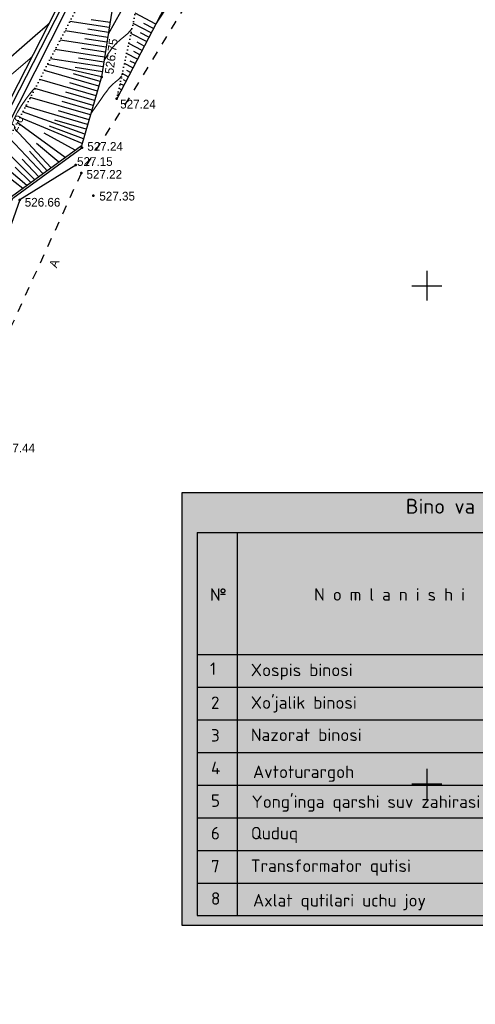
# Model space of a CAD drawing. Header units: millimetres. Extents: x -1999051 to 910003, y -179169 to 459591.
# Tile 372 of 656: x -1688447 to -1642673, y -35450 to 63400. Entities that reach past the tile are written whole.
import ezdxf
from ezdxf.enums import TextEntityAlignment as Align

# ---------------------------------------------------------------- set-up
doc = ezdxf.new("R2010")
doc.units = ezdxf.units.MM
for name, pattern in [('Д_ТРОТ_ТРУБА', [3, 1.5, -1.5]), ('ДОРОГИ_СТРОЯЩ', [9, 8, -1]), ('Контура низ откосов  Штриховая 0.1-0.5 - - - - - - -', [0.6, 0.1, -0.5])]:
    doc.linetypes.add(name, pattern=pattern)
doc.layers.get('Defpoints').update_dxf_attribs({"lineweight": 30, "true_color": 0x00b0eb})
for name, color, linetype in [('(001) Сетка', 92, 'Continuous'), ('(004) Точки рельефа', 7, 'Continuous'), ('(004a) Точки рельефа (отк.)', 7, 'Continuous'), ('(013) Газ', 30, 'ИК_Газопровод -------г--------'), ('(025) Дорога', 7, 'Continuous'), ('(031) Горизонтали', 42, 'Continuous'), ('(035) Откосы', 7, 'Continuous'), ('(040) Ограда', 7, 'Continuous')]:
    doc.layers.add(name, color=color, linetype=linetype)
doc.layers.add('(032) Горизонтали утолщенные', color=32, linetype='Continuous', lineweight=30)
doc.styles.add('BM-431', font='txt')
doc.styles.add('COMPLEX', font='isocpeur.ttf')
doc.styles.add('D-431', font='txt')
doc.styles.get("Standard").update_dxf_attribs({"font": 'isocpeui.ttf'})
doc.linetypes.add('GAZ_VOZDUSH', pattern='A,1,-2,["~",Standard,S=3,R=0,X=-1.5,Y=-1.5],-1,10', length=14)
doc.linetypes.add('ИК_Газопровод -------г--------', pattern='A,9,-0.6,["Г",Standard,S=1.2,R=0,X=0,Y=-0.6],-1.2', length=10.8)
doc.linetypes.add('ОГРАДА_БЕТ', pattern='A,4,["|",Standard,S=0.8,R=0,X=0,Y=-0.8],4', length=8)
doc.linetypes.add('ОТКОСЫ_НЕУКР', pattern='A,0.5,["|",Standard,S=1.2,R=0,X=0,Y=-1.2],1,["|",Standard,S=0.5,R=0,X=0,Y=-0.5],0.5', length=2)

# ---------------------------------------------------------------- blocks, each defined once
blk = doc.blocks.new('A$C7f2d22b3')
at = {"true_color": 0xffffff}
h = blk.add_hatch(color=7, dxfattribs=at)
h.dxf.hatch_style = 1
h.paths.add_polyline_path([(1139, -39444), (-94027, -39444), (-94027, 4024), (1139, 4024)])
at = {"color": 0}
for p, q in [((-92499, 0), (0, 0)), ((-92499, 0), (-92499, -38463)), ((-88488, 0), (-88488, -38463)), ((-49146, 0), (-49146, -38463)), ((-44900, 0), (-44900, -38463)), ((-41000, 0), (-41000, -38463)), ((-13667, 0), (-13667, -38463)), ((-41000, -4228), (0, -4228)), ((-27333, -4228), (-27333, -38463)), ((-6833, -4228), (-6833, -38463)), ((-41000, -8164), (-13667, -8164)), ((-34167, -8164), (-34167, -38463)), ((-20500, -8164), (-20500, -38463))]:
    blk.add_line(p, q, dxfattribs=at)
for points in [[(0, -38463), (0, 0)], [(-92499, -12256), (0, -12256)], [(-92510, -15532), (-11, -15532)], [(-92510, -18808), (-11, -18808)], [(-92520, -22084), (-21, -22084)], [(-92510, -25360), (-11, -25360)], [(-92510, -28636), (-11, -28636)], [(-92510, -31912), (-11, -31912)], [(-92510, -35188), (-11, -35188)], [(-92499, -38463), (0, -38463)]]:
    blk.add_lwpolyline(points, dxfattribs=at)
at = {"layer": 'Defpoints'}
blk.add_lwpolyline([(1139, -39444), (-94027, -39444), (-94027, 4024), (1139, 4024)], close=True, dxfattribs=at)
at = {"color": 0, "linetype": 'ByBlock', "style": 'COMPLEX'}
for s, height, p in [('Bino va ishootlar tasnifi', 1500, (-71541, 1888)), ('2', 1250, (-47539, -14575)), ('1', 1250, (-43639, -14575)), ('1', 1250, (-47539, -17851)), ('1', 1250, (-43639, -17851)), ('1', 1250, (-47539, -21127)), ('1', 1250, (-43639, -21127)), ('1', 1250, (-47539, -24459)), ('2', 1250, (-43639, -24459)), ('1', 1250, (-47539, -27679)), ('1', 1250, (-43639, -27679)), ('1', 1250, (-47539, -30955)), ('1', 1250, (-43639, -30955)), ('1', 1250, (-47539, -34231)), ('1', 1250, (-43639, -34231)), ('1', 1250, (-47539, -37428)), ('1', 1250, (-43639, -37428))]:
    blk.add_text(s, height=height, dxfattribs=at).set_placement(p)
at = {"color": 0, "style": 'COMPLEX'}
for s, p in [('Maydon  m²', (-32873, -3094)), ('№', (-91216, -6853)), ('N o m l a n i s h i', (-80755, -6838)), ('Qurilish maydoni', (-40606, -6825)), ('Bino', (-12115, -8943)), ('Umumiy', (-6318, -8951)), ('Bino', (-39448, -10657)), ('Umumiy', (-33652, -10664)), ('Bino', (-25782, -10657)), ('Umumiy', (-19985, -10664)), ('1', (-91216, -14295))]:
    blk.add_text(s, height=1250, dxfattribs=at).set_placement(p)
for s, p in [('Qavatlari', (-46089, -11459)), ('Miqdori', (-42198, -11683))]:
    blk.add_text(s, height=1250, rotation=90, dxfattribs=at).set_placement(p)
at = {"color": 0, "linetype": 'ByBlock', "lineweight": -2, "style": 'COMPLEX'}
for s, p in [('Xospis binosi', (-87114, -14422)), ('2', (-91121, -17710)), ("Xo'jalik binosi", (-87114, -17697)), ('3', (-91121, -20986)), ('Nazorat binosi', (-87114, -20931)), ('4', (-91121, -24262)), ('Avtoturargoh', (-86897, -24646)), ('5', (-91121, -27538)), ("Yong'inga qarshi suv zahirasi", (-87042, -27646)), ('6', (-91121, -30814)), ('Quduq', (-87114, -30801)), ('7', (-91121, -34121)), ('Transformator qutisi', (-87114, -34077)), ('8', (-91121, -37366)), ('Axlat qutilari uchu joy', (-86897, -37547))]:
    blk.add_text(s, height=1250, dxfattribs=at).set_placement(p)
at = {"color": 0, "linetype": 'ByBlock', "style": 'COMPLEX'}
for s, p in [('3035.6', (-37562, -13894)), ('3035.6', (-30739, -13894)), ('-', (-23896, -13894)), ('-', (-17073, -13894)), ('-', (-10239, -13894)), ('-', (-3417, -13894)), ('302.6', (-37562, -17170)), ('302.6', (-30739, -17170)), ('-', (-23896, -17170)), ('-', (-17073, -17170)), ('-', (-10239, -17170)), ('-', (-3417, -17170)), ('12.3', (-37573, -20446)), ('12.3', (-30750, -20446)), ('-', (-23906, -20446)), ('-', (-17083, -20446)), ('-', (-10250, -20446)), ('-', (-3427, -20446)), ('1235.4', (-30739, -23722)), ('-', (-37562, -23722)), ('-', (-23896, -23722)), ('-', (-17073, -23722)), ('-', (-10239, -23722)), ('-', (-3417, -23722)), ('18.0', (-37562, -26998)), ('18.0', (-30739, -26998)), ('-', (-23896, -26998)), ('-', (-17073, -26998)), ('-', (-10239, -26998)), ('-', (-3417, -26998)), ('-', (-37562, -30274)), ('-', (-30739, -30274)), ('-', (-23896, -30274)), ('-', (-17073, -30274)), ('-', (-10239, -30274)), ('-', (-3417, -30274)), ('16.0', (-37562, -33550)), ('16.0', (-30739, -33550)), ('-', (-23896, -33550)), ('-', (-17073, -33550)), ('-', (-10239, -33550)), ('-', (-3417, -33550)), ('13.0', (-37562, -36825)), ('13.0', (-30739, -36825)), ('-', (-23896, -36825)), ('-', (-17073, -36825)), ('-', (-10239, -36825)), ('-', (-3417, -36825))]:
    blk.add_text(s, height=1250, dxfattribs=at).set_placement(p, align=Align.MIDDLE_CENTER)
at = {"color": 0, "char_height": 1250, "attachment_point": 5, "style": 'COMPLEX'}
for s, insert, width, line_spacing_factor in [('{\\T0.9;Qurilish hajmi m³}', (-6833, -2114), 13666.65, 0.741361), ('Foydalaniladigan maydon', (-20533, -6196), 13599.78, 0.863584)]:
    blk.add_mtext(s, dxfattribs=dict(at, insert=insert, width=width, line_spacing_factor=line_spacing_factor))
blk = doc.blocks.new('Setka')
at = {"layer": '(001) Сетка'}
for p, q in [((0, 1.5), (0, -1.5)), ((-1.5, 0), (1.5, 0))]:
    blk.add_line(p, q, dxfattribs=at)
blk = doc.blocks.new('A$C05d28b1e')
at = {"layer": '(004) Точки рельефа', "color": 7, "linetype": 'ByBlock', "lineweight": -2}
for p in [(101665, 58785), (103197, 56600), (99695, 51688), (99627, 49152), (100823, 46869), (93450, 46447)]:
    blk.add_point(p, dxfattribs=at)
at = {"layer": '(004a) Точки рельефа (отк.)', "color": 7, "linetype": 'ByBlock', "lineweight": -2}
blk.add_point((99074, 49941), dxfattribs=at)
at = {"layer": '(013) Газ', "linetype": 'GAZ_VOZDUSH', "ltscale": 600, "flags": 128}
blk.add_lwpolyline([(139039, 153682), (138885, 152734), (135454, 145357), (130316, 142546), (115842, 109039), (104824, 79051), (99727, 68744), (82201, 34139), (52809, 3628), (56082, -3749), (32593, -24350), (33828, -29046), (31852, -35564), (-6995, -77251), (-10648, -79274), (-22017, -90450), (-29954, -94459), (-74554, -132816), (-76953, -135094)], dxfattribs=at)
at = {"layer": '(025) Дорога', "linetype": 'Д_ТРОТ_ТРУБА', "ltscale": 600, "flags": 128}
blk.add_lwpolyline([(150815, 142076), (135921, 113311), (125552, 93370), (117383, 77821), (104208, 56333), (99627, 49152), (88708, 25275), (72217, 300), (60109, -13961), (40976, -33812), (21855, -53057), (7525, -67385), (-21145, -96032), (-41237, -115998), (-56020, -131074), (-73097, -148290), (-76079, -151266)], dxfattribs=at)
at = {"layer": '(031) Горизонтали', "color": 42, "linetype": 'Continuous', "lineweight": 0, "ltscale": 600}
for points in [[(107020, 63921), (107523, 64696), (108732, 66573), (109956, 68491), (111137, 70363), (112219, 72105), (113144, 73632), (113855, 74858), (114231, 75564), (114382, 75906), (114413, 76034), (114407, 76066), (114362, 76112), (114228, 76155), (113936, 76123), (113432, 75957), (113273, 75894)], [(101914, 60383), (102039, 60619), (102377, 61189), (102763, 61740), (103151, 62174), (103523, 62504), (103897, 62806), (104288, 63154), (104716, 63625)], [(89041, 49845), (89042, 49879), (88969, 50646), (88848, 51634), (88714, 52710), (88599, 53739), (88537, 54587), (88560, 55120), (88706, 55559), (88905, 55947), (89129, 56275), (89349, 56537), (89536, 56724), (89784, 56886), (90022, 56967), (90299, 57105), (90599, 57343), (91253, 57885), (92176, 58660), (93283, 59599), (94486, 60631), (94637, 60763)], [(100561, 55020), (100664, 55178), (101020, 55718), (101345, 56203), (101644, 56637), (101922, 57026), (102185, 57372), (102439, 57681), (102779, 58033), (103073, 58282), (103363, 58533), (103693, 58891)], [(92575, 53054), (92557, 53182), (92626, 53867), (92855, 54534), (93207, 55238), (93628, 55929), (94064, 56562), (94460, 57090), (94764, 57464), (94919, 57639), (95000, 57691)]]:
    blk.add_lwpolyline(points, dxfattribs=at)
at = {"layer": '(032) Горизонтали утолщенные', "color": 32, "linetype": 'Continuous', "lineweight": 30, "ltscale": 600}
for points in [[(102336, 63092), (102359, 63131), (102999, 64254), (103649, 65396), (104237, 66421), (104689, 67194), (104932, 67579), (105143, 67810), (105334, 67970), (105525, 68129), (105740, 68359)], [(92297, 60574), (93670, 61767), (95007, 62941), (96227, 64027), (96384, 64171)]]:
    blk.add_lwpolyline(points, dxfattribs=at)
at = {"layer": '(035) Откосы', "ltscale": 600}
for p, q in [((102438, 63745), (98487, 64361)), ((102515, 64239), (100624, 64534)), ((107113, 64099), (105052, 65176)), ((102284, 62757), (97998, 63426)), ((102361, 63251), (100302, 63572)), ((106652, 63217), (104834, 64167)), ((106883, 63658), (105913, 64165)), ((102130, 61770), (97509, 62490)), ((102207, 62264), (99981, 62611)), ((106192, 62335), (104615, 63158)), ((106422, 62776), (105573, 63219)), ((101976, 60783), (97020, 61555)), ((102053, 61276), (99659, 61649)), ((105731, 61452), (104397, 62149)), ((105501, 61011), (104894, 61328)), ((105961, 61893), (105234, 62273)), ((101822, 59795), (96531, 60620)), ((101899, 60289), (99338, 60688)), ((105270, 60570), (104179, 61140)), ((105040, 60129), (104555, 60382)), ((101390, 57848), (95920, 59452)), ((101669, 58808), (96225, 60033)), ((101745, 59301), (99016, 59727)), ((104810, 59688), (103961, 60131)), ((104579, 59247), (104215, 59437)), ((101109, 56889), (95448, 58548)), ((101531, 58327), (98844, 59115)), ((104349, 58806), (103743, 59122)), ((104118, 58364), (103876, 58491)), ((100828, 55930), (94976, 57645)), ((101250, 57368), (98467, 58184)), ((103888, 57923), (103524, 58113)), ((103658, 57482), (103536, 57546)), ((100547, 54971), (94504, 56742)), ((100968, 56409), (98090, 57253)), ((103427, 57041), (103306, 57104)), ((100266, 54012), (94032, 55839)), ((100406, 54491), (97337, 55391)), ((100687, 55450), (97714, 56322)), ((99703, 52094), (93440, 54707)), ((99984, 53053), (93739, 55279)), ((100125, 53532), (96960, 54460)), ((96590, 49655), (92884, 53645)), ((98006, 50690), (93183, 54216)), ((99844, 52573), (96420, 53848)), ((95783, 49066), (92375, 52670)), ((99012, 51424), (95895, 53149)), ((94976, 48476), (91811, 51592)), ((97375, 50228), (95117, 52106)), ((95379, 48771), (93690, 50538)), ((96186, 49360), (94414, 51322)), ((94168, 47887), (91193, 50411)), ((94572, 48182), (92991, 49729)), ((93765, 47592), (92202, 48781))]:
    blk.add_line(p, q, dxfattribs=at)
at = {"layer": '(035) Откосы', "linetype": 'Контура низ откосов  Штриховая 0.1-0.5 - - - - - - -', "ltscale": 600}
for points in [[(103197, 56600), (106463, 71701), (112284, 88953), (116260, 106271), (122597, 117101), (129958, 128064), (132828, 132631)], [(104824, 79051), (100119, 67481), (83503, 35704)]]:
    blk.add_lwpolyline(points, dxfattribs=at)
at = {"layer": '(035) Откосы', "ltscale": 600}
for points in [[(138914, 128807), (129874, 107395), (119760, 87733), (113986, 77260), (103197, 56600)], [(104824, 79051), (101665, 58785), (99642, 51883), (92632, 46765), (87283, 36484)]]:
    blk.add_lwpolyline(points, dxfattribs=at)
at = {"layer": '(035) Откосы', "linetype": 'ОТКОСЫ_НЕУКР', "ltscale": 600}
for points in [[(85297, 31263), (87837, 36393), (92747, 46621), (99695, 51688)], [(99074, 49941), (93450, 46447), (89226, 34580), (87566, 30288), (85297, 31263)]]:
    blk.add_lwpolyline(points, dxfattribs=at)
at = {"layer": '(040) Ограда', "linetype": 'ОГРАДА_БЕТ', "ltscale": 600, "flags": 128}
blk.add_lwpolyline([(54321, 6856), (81458, 34429), (88020, 47853), (103060, 77194), (102668, 77349), (103071, 78364), (104105, 77984), (103725, 76950), (103429, 77058)], dxfattribs=at)
at = {"layer": '(040) Ограда', "ltscale": 600, "flags": 128}
blk.add_lwpolyline([(54606, 6575), (81789, 34195), (88378, 47674), (103429, 77058)], dxfattribs=at)
at = {"layer": '(001) Сетка', "xscale": 1000, "yscale": 1000, "zscale": 1000}
for p in [(134335, 37831), (134335, -12169)]:
    blk.add_blockref('Setka', p, dxfattribs=at)
at = {"layer": '(004) Точки рельефа', "linetype": 'ByBlock', "insert": (102421, 59081), "char_height": 875, "attachment_point": 4, "rotation": 82.83178, "style": 'D-431'}
blk.add_mtext('526.75', dxfattribs=at)
at = {"layer": '(004) Точки рельефа', "linetype": 'ByBlock', "char_height": 875, "attachment_point": 4, "style": 'D-431'}
for s, insert in [('527.24', (103537, 56052)), ('527.24', (100232, 51811)), ('527.22', (100148, 49002)), ('526.66', (93947, 46201)), ('527.35', (101441, 46814)), ('527.44', (91400, 21527))]:
    blk.add_mtext(s, dxfattribs=dict(at, insert=insert))
at = {"layer": '(004a) Точки рельефа (отк.)', "linetype": 'ByBlock', "insert": (99199, 50291), "char_height": 875, "attachment_point": 4, "style": 'D-431'}
blk.add_mtext('527.15', dxfattribs=at)
at = {"layer": '(013) Газ', "color": 0, "linetype": 'Continuous', "style": 'BM-431'}
blk.add_text('2.0', height=875, rotation=60.68936, dxfattribs=at).set_placement((93099, 53219))
at = {"layer": '(025) Дорога', "linetype": 'ДОРОГИ_СТРОЯЩ', "style": 'BM-431'}
blk.add_text('A', height=875, rotation=68.34774, dxfattribs=at).set_placement((97162, 39549))

msp = doc.modelspace()

# ---------------------------------------------------------------- block references
msp.add_blockref('A$C7f2d22b3', (-1578110.78, 11912.47))

# ---------------------------------------------------------------- next in the draw order: block references
at = {"color": 5, "lineweight": 50}
msp.add_blockref('A$C05d28b1e', (-1781886.09, -1136.91), dxfattribs=at)

doc.saveas('drawing.dxf')
